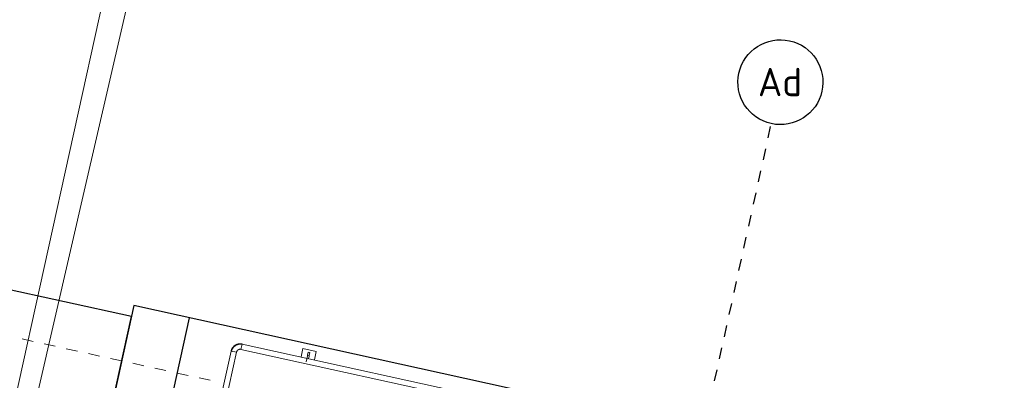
# Model space of a CAD drawing. Header units: metres. Extents: x 250001 to 257773, y 598992 to 609118.
# Tile 521 of 1056: x 254944.45 to 254953.14, y 601172.64 to 601175.83. Entities that reach past the tile are written whole.
import ezdxf

# ---------------------------------------------------------------- set-up
doc = ezdxf.new("R2010")
doc.units = ezdxf.units.M
doc.linetypes.add('XX-HIDDEN', pattern=[4, 2, -2])
doc.linetypes.add('XX-STRAMIEN', pattern=[16, 10, -2, 2, -2])
for name, color, linetype, lineweight in [('B-WE-GR-GRAS-GV', 252, 'Continuous', 13), ('B-WE-GW-GRONDWERKLIJN_TEEN-G', 90, 'Continuous', 18), ('G_IMPT', 8, 'Continuous', 18), ('N-CO-BC-BETONVORM-G', 50, 'Continuous', 25), ('N-CO-BC-BETONVORM-GN', 7, 'XX-HIDDEN', 18), ('N-WE-VH-VERHARDING_HALFVERHARDING-A', 252, 'Continuous', 18), ('X-XX-AL-REFERENTIE-G', 7, 'Continuous', 18), ('X_XX_AL_STRAMIENLIJN_G-1', 7, 'Continuous', 25), ('X_XX_AL_STRAMIENLIJN_G-2', 7, 'Continuous', 50), ('X_XX_AL_STRAMIENLIJN_G-3', 7, 'XX-STRAMIEN', 25)]:
    doc.layers.add(name, color=color, linetype=linetype, lineweight=lineweight)
doc.styles.add('NLCS-ISO', font='NLCS-ISO.ttf')

# ---------------------------------------------------------------- blocks, each defined once
blk = doc.blocks.new('BS2021-132-Xref-inmeting-2d-20210906')
at = {"layer": 'B-WE-GW-GRONDWERKLIJN_TEEN-G'}
blk.add_lwpolyline([(254930.6772, 601110.0606), (254931.7873, 601114.7313), (254932.8975, 601119.402), (254933.3676, 601121.3987), (254934.0416, 601124.2609), (254935.1856, 601129.1198), (254936.4244, 601133.8861), (254937.6632, 601138.6524), (254938.5474, 601143.067), (254939.4316, 601147.4816), (254940.2734, 601152.2786), (254941.1152, 601157.0757), (254942.1004, 601161.4589), (254943.0856, 601165.8421), (254944.0707, 601170.2254), (254945.024, 601174.3538), (254945.9773, 601178.4822), (254946.9306, 601182.6106), (254947.8839, 601186.739), (254948.5788, 601190.0376)], dxfattribs=at)
blk = doc.blocks.new('BS2021-132-Xref-BGT-GRIJS-20210617-aangepast')
at = {"layer": 'B-WE-GR-GRAS-GV', "flags": 128}
for points in [[(254976.819, 601319.758), (254933.271, 601121.875), (254929.963, 601122.616), (254930.134, 601123.382), (254929.8054, 601123.4553), (254930.3804, 601126.0464), (254931.3473, 601130.4037), (254932.3142, 601134.761), (254933.2811, 601139.1183), (254934.2761, 601143.5265), (254935.271, 601147.9347), (254936.2659, 601152.3428), (254937.2608, 601156.751), (254938.1541, 601160.8542), (254939.0473, 601164.9573), (254939.9406, 601169.0605), (254940.8338, 601173.1636), (254941.7271, 601177.274), (254942.6204, 601181.3844), (254943.5136, 601185.4949), (254944.4069, 601189.6053)], [(254976.819, 601319.758), (254933.271, 601121.875), (254942.193, 601119.878), (254945.617, 601135.524), (254950.45, 601156.987), (254955.045, 601178.285), (254960.804, 601205.905), (254965.333, 601227.434), (254968.143, 601241.151), (254969.784, 601248.981), (254972.739, 601262.666)]]:
    blk.add_lwpolyline(points, dxfattribs=at)
blk = doc.blocks.new('inventor_dwg_schuivenmoot - samenstelling schuivenmoot_dwg-1618099-WCS_N_A_P_ Copy 1')
at = {"layer": 'G_IMPT'}
for p, q in [((-3490, 2200), (-3610, 2200)), ((-3610, 2200), (-3610, 2124.1)), ((-3557.5, 2180), (-3542.5, 2180)), ((-3557.5, 2180), (-3557.5, 2150.9)), ((-3542.5, 2150.9), (-3542.5, 2180)), ((-3490, 2124.1), (-3490, 2200)), ((2619.5, 2124.1), (-4143, 2124.1)), ((-4143, 2075.8), (-4143, 2124.1)), ((-3542.5, 2150.9), (-3557.5, 2150.9)), ((-4224.2, 2043), (-4224.2, -2043)), ((-4224.2, 2043), (-4175.9, 2043)), ((-4175.9, -2043), (-4175.9, 2043)), ((-4143, 2075.8), (2619.5, 2075.8))]:
    blk.add_line(p, q, dxfattribs=at)
at = {"layer": 'G_IMPT', "flags": 128}
for points in [[(-4143, 2124.1), (-4146.2, 2124.1), (-4149.5, 2123.9), (-4152.7, 2123.6), (-4155.9, 2123.1), (-4159.1, 2122.5), (-4162.3, 2121.8), (-4165.4, 2121), (-4168.5, 2120), (-4171.6, 2118.9), (-4174.6, 2117.7), (-4177.6, 2116.4), (-4180.5, 2115), (-4183.3, 2113.4), (-4186.1, 2111.8), (-4188.8, 2110), (-4191.5, 2108.1), (-4194, 2106.1), (-4196.5, 2104), (-4198.9, 2101.8), (-4201.2, 2099.5), (-4203.4, 2097.2), (-4205.5, 2094.7), (-4207.6, 2092.2), (-4209.5, 2089.5), (-4211.3, 2086.8), (-4213, 2084.1), (-4214.6, 2081.2), (-4216, 2078.4), (-4217.4, 2075.4), (-4218.6, 2072.4), (-4219.8, 2069.4), (-4220.7, 2066.3), (-4221.6, 2063.1), (-4222.4, 2060), (-4223, 2056.8), (-4223.5, 2053.6), (-4223.8, 2050.4), (-4224, 2047.1), (-4224.1, 2043.9), (-4224.2, 2043)], [(-4143, 2120.9), (-4146.1, 2120.8), (-4149.2, 2120.7), (-4152.3, 2120.3), (-4155.4, 2119.9), (-4158.5, 2119.3), (-4161.5, 2118.7), (-4164.5, 2117.9), (-4167.5, 2116.9), (-4170.4, 2115.9), (-4173.3, 2114.8), (-4176.2, 2113.5), (-4179, 2112.1), (-4181.7, 2110.6), (-4184.4, 2109), (-4187, 2107.3), (-4189.5, 2105.5), (-4192, 2103.6), (-4194.4, 2101.6), (-4196.7, 2099.5), (-4198.9, 2097.3), (-4201, 2095), (-4203, 2092.6), (-4205, 2090.2), (-4206.8, 2087.7), (-4208.6, 2085.1), (-4210.2, 2082.4), (-4211.7, 2079.7), (-4213.1, 2076.9), (-4214.4, 2074.1), (-4215.6, 2071.2), (-4216.7, 2068.3), (-4217.6, 2065.3), (-4218.5, 2062.3), (-4219.2, 2059.3), (-4219.8, 2056.2), (-4220.2, 2053.2), (-4220.6, 2050.1), (-4220.8, 2047), (-4220.9, 2043.8), (-4220.9, 2043)], [(-4175.9, 2043), (-4175.8, 2044.3), (-4175.7, 2045.6), (-4175.6, 2046.9), (-4175.4, 2048.2), (-4175.2, 2049.5), (-4174.9, 2050.8), (-4174.6, 2052.1), (-4174.2, 2053.3), (-4173.7, 2054.6), (-4173.3, 2055.8), (-4172.7, 2057), (-4172.1, 2058.2), (-4171.5, 2059.3), (-4170.8, 2060.4), (-4170.1, 2061.5), (-4169.3, 2062.6), (-4168.5, 2063.7), (-4167.7, 2064.7), (-4166.8, 2065.6), (-4165.9, 2066.6), (-4164.9, 2067.5), (-4163.9, 2068.3), (-4162.9, 2069.1), (-4161.8, 2069.9), (-4160.7, 2070.6), (-4159.6, 2071.3), (-4158.5, 2072), (-4157.3, 2072.6), (-4156.1, 2073.1), (-4154.9, 2073.6), (-4153.7, 2074.1), (-4152.4, 2074.5), (-4151.2, 2074.8), (-4149.9, 2075.1), (-4148.6, 2075.4), (-4147.3, 2075.6), (-4146, 2075.7), (-4144.7, 2075.8), (-4143.4, 2075.8), (-4143, 2075.8)]]:
    blk.add_lwpolyline(points, dxfattribs=at)
at = {"layer": 'G_IMPT'}
for centre, start_param, end_param in [((-3557.5, 2120.9), 0.031875, 4.819433), ((-3542.5, 2120.9), 4.819734, 6.39053)]:
    blk.add_ellipse(centre, major_axis=(0, 30), ratio=0.000001, start_param=start_param, end_param=end_param, dxfattribs=at)
blk = doc.blocks.new('inventor_dwg_schuivenmoot - inventor_dwg_schuivenmoot-1618100-WCS_N_A_P_ Copy 1')
blk.add_blockref('inventor_dwg_schuivenmoot - samenstelling schuivenmoot_dwg-1618099-WCS_N_A_P_ Copy 1', (0, 0))
blk = doc.blocks.new('Grid - 5_0_Bubble-119038-WCS_N_A_P_ Copy 1')
at = {"layer": 'X_XX_AL_STRAMIENLIJN_G-1'}
blk.add_ellipse((0, 0), major_axis=(7.5, 0), ratio=1, dxfattribs=at)
blk = doc.blocks.new('Getijdenduiker_RD')
at = {"layer": 'N-CO-BC-BETONVORM-G'}
for p, q in [((254945432.4, 601173206.6), (254915254.5, 601179847.7)), ((254945453.9, 601173304.3), (254944486.8, 601168909.4)), ((254953755.3, 601171477.4), (254945453.9, 601173304.3)), ((254944508.3, 601169007.1), (254945432.4, 601173206.6)), ((254945942.2, 601173196.8), (254944975.1, 601168802))]:
    blk.add_line(p, q, dxfattribs=at)
at = {"layer": 'N-CO-BC-BETONVORM-GN'}
blk.add_line((254946127.7, 601172644), (254914533.8, 601179596.8), dxfattribs=at)
at = {"layer": 'X_XX_AL_STRAMIENLIJN_G-3'}
blk.add_line((254948603.5, 601163654), (254951081, 601174912.1), dxfattribs=at)
at = {"layer": 'N-CO-BC-BETONVORM-G', "rotation": 347.5890000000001}
blk.add_blockref('inventor_dwg_schuivenmoot - inventor_dwg_schuivenmoot-1618100-WCS_N_A_P_ Copy 1', (254950000, 601170000), dxfattribs=at)
at = {"layer": 'X_XX_AL_STRAMIENLIJN_G-1', "xscale": 49.99999999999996, "yscale": 49.99999999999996, "zscale": 49.99999999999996, "rotation": 347.5889999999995}
blk.add_blockref('Grid - 5_0_Bubble-119038-WCS_N_A_P_ Copy 1', (254951161.6, 601175278.3), dxfattribs=at)
at = {"layer": 'X_XX_AL_STRAMIENLIJN_G-2', "insert": (254950963.1, 601175404.5), "char_height": 250, "width": 485.021, "attachment_point": 1, "style": 'NLCS-ISO'}
blk.add_mtext('Ad', dxfattribs=at)

msp = doc.modelspace()

# ---------------------------------------------------------------- hatches: boundary and pattern name
at = {"layer": 'N-WE-VH-VERHARDING_HALFVERHARDING-A'}
h = msp.add_hatch(dxfattribs=at)
h.set_pattern_fill('AVH-HALFVERHARDING-SO', color=256, pattern_type=2)
h.set_pattern_definition([(50, (254847.808, 601253.6878), (3.5863, -0.31376), [0.375, -4.125]), (355, (254847.808, 601253.688), (-0.693757, 3.76096), [0.3, -3.3]), (100.4514, (254848.107, 601253.6617), (2.892547, 3.4472), [0.3187, -3.50571]), (46.1842, (254847.808, 601254.688), (5.336205, -0.827595), [0.5625, -6.1875]), (96.6356, (254848.253, 601254.619), (4.67331, 4.87059), [0.47805, -5.25856]), (351.1842, (254847.808, 601254.688), (4.67331, 4.87059), [0.45, -4.95]), (21, (254848.308, 601254.4378), (2.984535, -2.013094), [0.375, -4.125]), (326, (254848.308, 601254.438), (1.216577, 3.62575), [0.3, -3.3]), (71.4514, (254848.557, 601254.27), (4.201113, 1.61265), [0.3187, -3.50571]), (37.5, (254847.8081, 601253.6878), (0.060799, 1.664469), [0, -3.26, 0, -3.35, 0, -3.3125]), (7.5, (254847.8081, 601253.6878), (1.315348, 1.972059), [0, -1.91, 0, -3.185, 0, -1.2625]), (327.5, (254846.6931, 601253.6878), (2.669112, -0.112774), [0, -1.25, 0, -3.9, 0, -5.175]), (317.5, (254846.193, 601253.6878), (2.91593, 0.500525), [0, -1.625, 0, -2.59, 0, -3.675])])
edge = h.paths.add_edge_path()
edge.add_line((254940.4527, 601403.4276), (254953.3537, 601350.4374))
edge.add_line((254953.3537, 601350.4374), (254909.7238, 601236.4452))
edge.add_line((254909.7238, 601236.4452), (254860.9424, 601247.384))
edge.add_line((254860.9424, 601247.384), (254858.0979, 601234.699))
edge.add_line((254858.0979, 601234.699), (254835.6552, 601239.7316))
edge.add_line((254835.6552, 601239.7316), (254832.3731, 601225.0951))
edge.add_line((254832.3731, 601225.0951), (254827.9969, 601205.5798))
edge.add_line((254827.9969, 601205.5798), (254825.0696, 601206.2362))
edge.add_line((254825.0696, 601206.2362), (254814.9975, 601161.32))
edge.add_arc((254839.3917, 601155.8498), 25, 167.36094, 205.65948)
edge.add_line((254816.8571, 601145.0242), (254830.6694, 601116.2724))
edge.add_arc((254853.204, 601127.0979), 25, 205.65948, 227.89878)
edge.add_line((254836.4429, 601108.5489), (254908.7268, 601043.2326))
edge.add_line((254908.7268, 601043.2326), (254908.6815, 601043.0241))
edge.add_line((254908.6815, 601043.0241), (254907.6454, 601038.2601))
edge.add_line((254907.6454, 601038.2601), (254907.3876, 601037.1))
edge.add_line((254907.3876, 601037.1), (254905.4545, 601042.1461))
edge.add_line((254905.4545, 601042.1461), (254833.9941, 601106.7183))
edge.add_arc((254850.7552, 601125.2673), 25, 205.65948, 227.89878, ccw=False)
edge.add_line((254828.2206, 601114.4418), (254813.0032, 601146.1186))
edge.add_arc((254835.5378, 601156.9441), 25, 167.36094, 205.65948, ccw=False)
edge.add_line((254811.1436, 601162.4143), (254823.3546, 601216.8691))
edge.add_arc((254798.9604, 601222.3393), 25, 347.36094, 437.36094)
edge.add_line((254804.4306, 601246.7335), (254797.6003, 601248.2652))
edge.add_line((254797.6003, 601248.2652), (254798.9131, 601254.1198))
edge.add_line((254798.9131, 601254.1198), (254820.38, 601249.306))
edge.add_arc((254822.5681, 601259.0637), 10, 257.36094, 347.36094)
edge.add_line((254832.3258, 601256.8756), (254837.5772, 601280.294))
edge.add_line((254837.5772, 601280.294), (254866.8502, 601273.7298))
edge.add_line((254866.8502, 601273.7298), (254862.0364, 601252.2629))
edge.add_line((254862.0364, 601252.2629), (254885.5077, 601246.9996))
edge.add_arc((254890.9779, 601271.3938), 25, 257.36094, 339.05591)
edge.add_line((254914.3261, 601262.4574), (254945.3412, 601343.4908))
edge.add_arc((254921.993, 601352.4272), 25, 339.05591, 373.68306)
edge.add_line((254946.2835, 601358.341), (254935.7235, 601401.7153))
edge.add_line((254935.7235, 601401.7153), (254940.4527, 601403.4276))

# ---------------------------------------------------------------- block references
at = {"xscale": 0.001, "yscale": 0.001, "zscale": 0.001}
msp.add_blockref('Getijdenduiker_RD', (0, 0), dxfattribs=at)
at = {"layer": 'X-XX-AL-REFERENTIE-G'}
for name in ['BS2021-132-Xref-BGT-GRIJS-20210617-aangepast', 'BS2021-132-Xref-inmeting-2d-20210906']:
    msp.add_blockref(name, (0, 0), dxfattribs=at)

doc.saveas('drawing.dxf')
